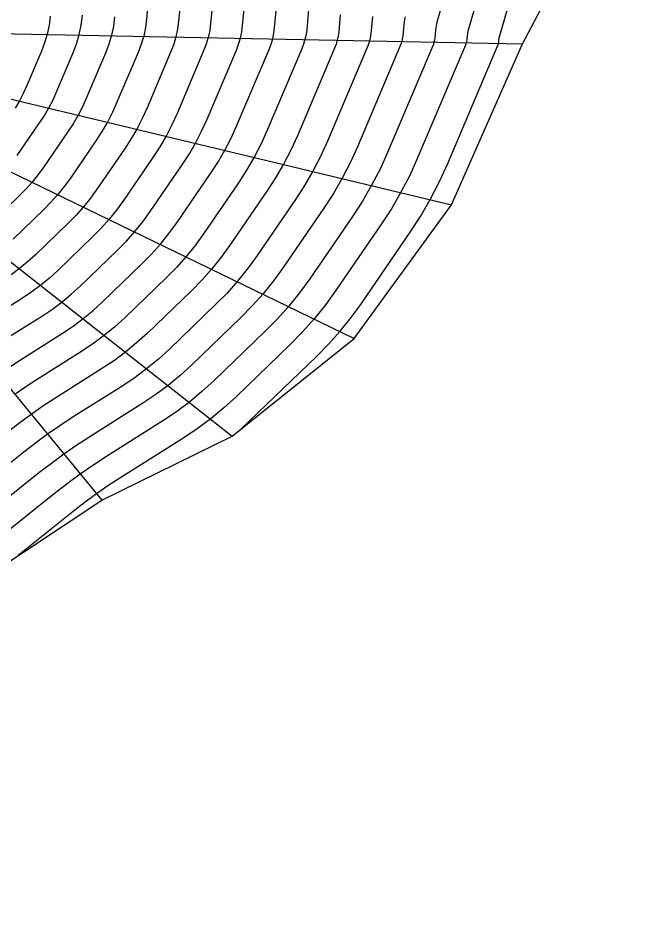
# Model space of a CAD drawing. Extents: x 1098669 to 1198896, y 698679 to 704410.
# Drawn here: x 1106822.6 to 1106871.1, y 699440.7 to 699511.1 of the extents above; entities that cross this region are included whole.
import ezdxf

# ---------------------------------------------------------------- set-up
doc = ezdxf.new("R2010")
doc.units = 0
doc.layers.add('R_Contours', color=7, linetype='Continuous')
doc.layers.add('R_Sub Surface', color=7, linetype='Continuous')

msp = doc.modelspace()

# ---------------------------------------------------------------- linework, layer by layer
at = {"layer": 'R_Contours'}
for points in [[(1106858.459, 699521.991), (1106855.214, 699510.783), (1106855.173, 699510.63), (1106855.14, 699510.476), (1106855.114, 699510.32), (1106855.095, 699510.163), (1106855.035, 699509.532), (1106855.014, 699509.376), (1106854.981, 699509.223), (1106854.937, 699509.073), (1106854.881, 699508.925), (1106851.371, 699500.65), (1106850.783, 699499.353), (1106850.131, 699498.091), (1106849.418, 699496.863), (1106848.641, 699495.669), (1106845.317, 699490.827), (1106844.53, 699489.74), (1106843.691, 699488.697), (1106842.8, 699487.697), (1106841.857, 699486.742), (1106837.878, 699482.906), (1106836.942, 699482.048), (1106835.966, 699481.241), (1106834.95, 699480.485), (1106833.894, 699479.78), (1106829.591, 699477.06), (1106828.526, 699476.365), (1106827.48, 699475.643), (1106826.455, 699474.892), (1106825.45, 699474.112), (1106819.248, 699469.165)], [(1106861.099, 699522.117), (1106857.637, 699510.163), (1106857.611, 699510.066), (1106857.59, 699509.967), (1106857.574, 699509.868), (1106857.562, 699509.769), (1106857.523, 699509.367), (1106857.51, 699509.268), (1106857.489, 699509.17), (1106857.461, 699509.075), (1106857.425, 699508.981), (1106853.709, 699500.218), (1106853.094, 699498.863), (1106852.414, 699497.544), (1106851.668, 699496.262), (1106850.857, 699495.015), (1106847.385, 699489.957), (1106846.562, 699488.822), (1106845.686, 699487.732), (1106844.755, 699486.688), (1106843.771, 699485.69), (1106839.615, 699481.683), (1106838.637, 699480.787), (1106837.617, 699479.944), (1106836.556, 699479.154), (1106835.453, 699478.417), (1106830.349, 699475.191), (1106829.537, 699474.662), (1106828.742, 699474.112), (1106827.961, 699473.54), (1106827.196, 699472.947), (1106822.652, 699469.322)], [(1106839.968, 699479.127), (1106845.837, 699484.786), (1106846.79, 699485.751), (1106847.689, 699486.76), (1106848.537, 699487.814), (1106849.332, 699488.912), (1106853.073, 699494.36), (1106853.919, 699495.66), (1106854.696, 699496.998), (1106855.405, 699498.373), (1106856.046, 699499.785), (1106859.97, 699509.037), (1106859.985, 699509.077), (1106859.997, 699509.118), (1106860.006, 699509.159), (1106860.012, 699509.202), (1106860.028, 699509.374), (1106860.033, 699509.417), (1106860.04, 699509.459), (1106860.049, 699509.501), (1106860.06, 699509.543), (1106863.738, 699522.242)], [(1106832.897, 699513.716), (1106832.638, 699511.019), (1106832.549, 699510.352), (1106832.409, 699509.696), (1106832.22, 699509.054), (1106831.98, 699508.424), (1106830.333, 699504.54), (1106829.98, 699503.763), (1106829.59, 699503.007), (1106829.163, 699502.272), (1106828.698, 699501.557), (1106826.707, 699498.657), (1106826.235, 699498.006), (1106825.733, 699497.381), (1106825.199, 699496.782), (1106824.635, 699496.21), (1106822.252, 699493.913)], [(1106837.83, 699512.926), (1106837.615, 699510.689), (1106837.541, 699510.135), (1106837.425, 699509.591), (1106837.268, 699509.058), (1106837.069, 699508.535), (1106835.008, 699503.675), (1106834.603, 699502.783), (1106834.155, 699501.915), (1106833.664, 699501.07), (1106833.13, 699500.248), (1106830.843, 699496.917), (1106830.301, 699496.169), (1106829.723, 699495.451), (1106829.11, 699494.764), (1106828.462, 699494.106), (1106825.724, 699491.467), (1106825.08, 699490.877), (1106824.408, 699490.321), (1106823.709, 699489.801), (1106822.983, 699489.316), (1106820.022, 699487.444)], [(1106835.364, 699513.321), (1106835.127, 699510.854), (1106835.045, 699510.243), (1106834.917, 699509.644), (1106834.744, 699509.056), (1106834.525, 699508.48), (1106832.671, 699504.108), (1106832.292, 699503.273), (1106831.873, 699502.461), (1106831.413, 699501.671), (1106830.914, 699500.902), (1106828.775, 699497.787), (1106828.268, 699497.087), (1106827.728, 699496.416), (1106827.155, 699495.773), (1106826.548, 699495.158), (1106823.988, 699492.69), (1106823.385, 699492.138), (1106822.757, 699491.619), (1106822.104, 699491.132)], [(1106821.389, 699485.961), (1106824.542, 699487.953), (1106825.315, 699488.47), (1106826.06, 699489.024), (1106826.775, 699489.616), (1106827.46, 699490.244), (1106830.375, 699493.054), (1106831.066, 699493.754), (1106831.719, 699494.486), (1106832.333, 699495.251), (1106832.91, 699496.047), (1106835.346, 699499.594), (1106835.914, 699500.469), (1106836.437, 699501.368), (1106836.914, 699502.293), (1106837.346, 699503.243), (1106839.614, 699508.591), (1106839.792, 699509.06), (1106839.933, 699509.539), (1106840.037, 699510.026), (1106840.104, 699510.524), (1106840.296, 699512.532)], [(1106821.928, 699483.938), (1106822.756, 699484.477), (1106826.1, 699486.591), (1106826.921, 699487.139), (1106827.711, 699487.727), (1106828.469, 699488.354), (1106829.197, 699489.021), (1106832.289, 699492.002), (1106833.022, 699492.745), (1106833.714, 699493.521), (1106834.366, 699494.332), (1106834.978, 699495.177), (1106837.561, 699498.94), (1106838.165, 699499.868), (1106838.72, 699500.822), (1106839.226, 699501.803), (1106839.683, 699502.811), (1106842.158, 699508.647), (1106842.316, 699509.062), (1106842.441, 699509.486), (1106842.533, 699509.918), (1106842.592, 699510.358), (1106842.763, 699512.137)], [(1106847.696, 699511.347), (1106847.569, 699510.028), (1106847.525, 699509.701), (1106847.457, 699509.381), (1106847.364, 699509.066), (1106847.247, 699508.758), (1106844.358, 699501.947), (1106843.849, 699500.823), (1106843.284, 699499.729), (1106842.666, 699498.666), (1106841.993, 699497.631), (1106839.114, 699493.437), (1106838.432, 699492.495), (1106837.705, 699491.592), (1106836.933, 699490.726), (1106836.116, 699489.898), (1106832.669, 699486.575), (1106831.858, 699485.832), (1106831.013, 699485.133), (1106830.133, 699484.478), (1106829.218, 699483.867), (1106825.49, 699481.51), (1106824.567, 699480.909), (1106823.661, 699480.283), (1106822.773, 699479.632), (1106821.903, 699478.957)], [(1106845.229, 699511.742), (1106845.081, 699510.193), (1106845.029, 699509.81), (1106844.949, 699509.433), (1106844.84, 699509.064), (1106844.703, 699508.702), (1106842.021, 699502.379), (1106841.537, 699501.313), (1106841.002, 699500.276), (1106840.415, 699499.267), (1106839.777, 699498.286), (1106837.046, 699494.307), (1106836.399, 699493.414), (1106835.709, 699492.557), (1106834.977, 699491.735), (1106834.203, 699490.95), (1106830.933, 699487.798), (1106830.164, 699487.093), (1106829.362, 699486.43), (1106828.527, 699485.809), (1106827.659, 699485.229), (1106824.123, 699482.994), (1106823.248, 699482.423), (1106822.389, 699481.829)], [(1106822.571, 699500.397), (1106824.266, 699502.865), (1106824.662, 699503.474), (1106825.026, 699504.1), (1106825.358, 699504.743), (1106825.658, 699505.404), (1106826.905, 699508.345), (1106827.179, 699509.066), (1106827.396, 699509.801), (1106827.555, 699510.551), (1106827.658, 699511.315)], [(1106850.195, 699511.224), (1106850.162, 699510.953), (1106850.058, 699509.863), (1106850.022, 699509.593), (1106849.965, 699509.328), (1106849.888, 699509.068), (1106849.792, 699508.814), (1106846.696, 699501.514), (1106846.16, 699500.333), (1106845.567, 699499.183), (1106844.916, 699498.065), (1106844.209, 699496.977), (1106841.181, 699492.567), (1106840.464, 699491.577), (1106839.7, 699490.627), (1106838.888, 699489.716), (1106838.03, 699488.846), (1106834.406, 699485.352), (1106833.553, 699484.571), (1106832.664, 699483.836), (1106831.738, 699483.147), (1106830.777, 699482.504), (1106826.857, 699480.027), (1106825.887, 699479.394), (1106824.934, 699478.736), (1106824.001, 699478.052), (1106823.085, 699477.342), (1106817.626, 699472.988)], [(1106852.735, 699511.195), (1106852.69, 699510.984), (1106852.654, 699510.772), (1106852.629, 699510.558), (1106852.546, 699509.698), (1106852.518, 699509.484), (1106852.473, 699509.275), (1106852.413, 699509.07), (1106852.336, 699508.869), (1106849.034, 699501.082), (1106848.471, 699499.843), (1106847.849, 699498.637), (1106847.167, 699497.464), (1106846.425, 699496.323), (1106843.249, 699491.697), (1106842.497, 699490.659), (1106841.695, 699489.662), (1106840.844, 699488.707), (1106839.943, 699487.794), (1106836.142, 699484.129), (1106835.247, 699483.31), (1106834.315, 699482.539), (1106833.344, 699481.816), (1106832.335, 699481.142), (1106828.224, 699478.543), (1106827.206, 699477.88), (1106826.207, 699477.189), (1106825.228, 699476.472), (1106824.268, 699475.727), (1106818.437, 699471.076)], [(1106830.15, 699511.185), (1106830.053, 699510.46), (1106829.901, 699509.749), (1106829.696, 699509.052), (1106829.436, 699508.368), (1106827.995, 699504.972), (1106827.669, 699504.253), (1106827.308, 699503.553), (1106826.912, 699502.873), (1106826.482, 699502.211), (1106824.639, 699499.527), (1106824.203, 699498.924), (1106823.737, 699498.346), (1106823.244, 699497.792), (1106822.721, 699497.262), (1106820.515, 699495.136)], [(1106825.146, 699511.23), (1106825.052, 699510.533), (1106824.906, 699509.849), (1106824.708, 699509.178), (1106824.458, 699508.52), (1106823.32, 699505.837), (1106823.046, 699505.233), (1106822.743, 699504.646), (1106822.411, 699504.075)]]:
    msp.add_lwpolyline(points, dxfattribs=at)
at = {"layer": 'R_Sub Surface'}
for q in [(1106861.875, 699509.078), (1106829.158, 699473.612), (1106856.346, 699496.56), (1106848.783, 699486.192), (1106839.292, 699478.586)]:
    msp.add_line((1106798.916, 699510.349), q, dxfattribs=at)
msp.add_lwpolyline([(1106775.785, 699440.748), (1106785.199, 699445.162), (1106794.412, 699449.659), (1106802.577, 699454.637), (1106809.763, 699462.533), (1106819.94, 699467.534), (1106829.158, 699473.612), (1106839.292, 699478.586), (1106848.783, 699486.192), (1106856.346, 699496.56), (1106861.875, 699509.078), (1106868.947, 699522.49), (1106869.682, 699536.04), (1106870.202, 699549.655), (1106871.147, 699563.364)], dxfattribs=at)

doc.saveas('drawing.dxf')
